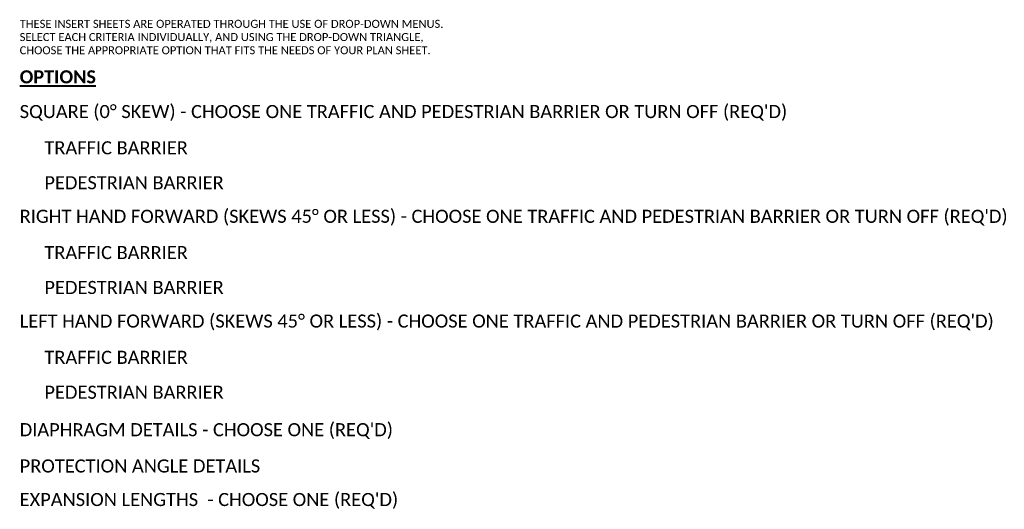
# Model space of a CAD drawing. Header units: metres. Extents: x -138 to 797, y -50 to 519.
# Tile 327 of 327: x 289 to 797, y 267 to 519. Entities that reach past the tile are written whole.
import ezdxf
from ezdxf.enums import TextEntityAlignment as Align

# ---------------------------------------------------------------- set-up
doc = ezdxf.new("R2010")
doc.units = ezdxf.units.M
doc.header["$MEASUREMENT"] = 0
for name, color, linetype, lineweight in [('B_ANNO_DIM', 7, 'Continuous', 18), ('B_ANNO_TEXT', 7, 'Continuous', 18), ('B_ANNO_TEXT_TITLE', 7, 'Continuous', 40)]:
    doc.layers.add(name, color=color, linetype=linetype, lineweight=lineweight)
doc.styles.add('Annotative', font='calibri.ttf', dxfattribs={"height": 0.0625})
doc.styles.get("Standard").update_dxf_attribs({"font": 'calibri.ttf'})
doc.styles.add('Title', font='calibrib.ttf', dxfattribs={"height": 0.125})

# ---------------------------------------------------------------- blocks, each defined once
blk = doc.blocks.new('INS_JTSS_ATGRSDWK+SF_BASE')
at = {"layer": 'B_ANNO_DIM', "lineweight": 30}
blk.add_attdef('DIM7', text='', height=1.5, rotation=90, dxfattribs=at).set_placement((10.2845, -92.1878), align=Align.MIDDLE_CENTER)
for tag, p in [('BAR1', (10.7294, -248.1165)), ('BAR3', (129.0984, -257.5272))]:
    blk.add_attdef(tag, text='', height=1.5, dxfattribs=at).set_placement(p, align=Align.TOP_LEFT)
at = {"layer": 'B_ANNO_DIM', "style": 'Annotative'}
for tag, p in [('BAR2', (96.1024, -274.8563)), ('BAR4', (122.9444, -296.1127))]:
    blk.add_attdef(tag, text='', height=1.5, dxfattribs=at).set_placement(p, align=Align.TOP_LEFT)
at = {"layer": 'B_ANNO_TEXT', "color": 7, "linetype": 'Continuous', "lineweight": 18, "insert": (402, 252), "char_height": 4.5, "width": 226.616686, "attachment_point": 1, "line_spacing_factor": 0.990002, "style": 'Annotative'}
blk.add_mtext('{\\H0.91667x;\\C256;THESE INSERT SHEETS ARE OPERATED THROUGH THE USE OF DROP-DOWN MENUS. SELECT EACH CRITERIA INDIVIDUALLY, AND USING THE DROP-DOWN TRIANGLE, CHOOSE THE APPROPRIATE OPTION THAT FITS THE NEEDS OF YOUR PLAN SHEET.}', dxfattribs=at)
at = {"layer": 'B_ANNO_TEXT', "char_height": 6.75, "attachment_point": 4, "line_spacing_factor": 0.8, "style": 'Annotative'}
for s, insert, width in [("SQUARE (0%%D SKEW) - CHOOSE ONE TRAFFIC AND PEDESTRIAN BARRIER OR TURN OFF (REQ'D) ", (402, 204), 419.458678), ("RIGHT HAND FORWARD (SKEWS 45%%D OR LESS) - CHOOSE ONE TRAFFIC AND PEDESTRIAN BARRIER OR TURN OFF (REQ'D) ", (402, 150), 549.9328), ("LEFT HAND FORWARD (SKEWS 45%%D OR LESS) - CHOOSE ONE TRAFFIC AND PEDESTRIAN BARRIER OR TURN OFF (REQ'D) ", (402, 96), 536.499806)]:
    blk.add_mtext(s, dxfattribs=dict(at, insert=insert, width=width))
at = {"layer": 'B_ANNO_TEXT', "style": 'Annotative'}
for tag, p in [('SS', (321.0554, -84.683)), ('BID#', (275.9705, -312.1489))]:
    blk.add_attdef(tag, p, '', height=1.5, dxfattribs=at)
at = {"layer": 'B_ANNO_TEXT_TITLE', "color": 7, "linetype": 'Continuous', "lineweight": 40, "insert": (402, 226), "char_height": 6.750027, "attachment_point": 1, "line_spacing_factor": 0.8, "style": 'Title'}
blk.add_mtext('{\\LOPTIONS}', dxfattribs=at)
blk = doc.blocks.new('*U2945')
at = {"layer": 'B_ANNO_TEXT', "insert": (402, 320.49), "char_height": 6.75, "width": 238.8442, "attachment_point": 4, "line_spacing_factor": 0.8, "style": 'Annotative'}
blk.add_mtext("EXPANSION LENGTHS  - CHOOSE ONE (REQ'D)", dxfattribs=at)
at = {"layer": 'B_ANNO_TEXT', "style": 'Annotative'}
for tag, p in [('JO1', (357.19, 85.33)), ('JO2', (357.19, 82.39)), ('JO3', (357.19, 79.39)), ('JO4', (357.19, 76.43)), ('JO5', (357.19, 73.44)), ('JO6', (357.19, 70.33)), ('JO7', (357.19, 67.48)), ('JO8', (357.19, 64.5)), ('JO9', (357.19, 61.53))]:
    blk.add_attdef(tag, text='', height=1.5, dxfattribs=at).set_placement(p, align=Align.CENTER)
blk = doc.blocks.new('*U2209')
at = {"layer": 'B_ANNO_TEXT', "insert": (402, 338.49), "char_height": 6.75, "width": 238.8442, "attachment_point": 4, "line_spacing_factor": 0.8, "style": 'Annotative'}
blk.add_mtext('PROTECTION ANGLE DETAILS', dxfattribs=at)
blk = doc.blocks.new('*U2239')
at = {"layer": 'B_ANNO_TEXT', "insert": (402, 356.4871), "char_height": 6.75, "width": 238.844181, "attachment_point": 4, "line_spacing_factor": 0.8, "style": 'Annotative'}
blk.add_mtext("DIAPHRAGM DETAILS - CHOOSE ONE (REQ'D)", dxfattribs=at)
blk = doc.blocks.new('*U860')
at = {"layer": 'B_ANNO_TEXT', "insert": (414.75, 186), "char_height": 6.75, "width": 419.4587, "attachment_point": 4, "line_spacing_factor": 0.8, "style": 'Annotative'}
blk.add_mtext('TRAFFIC BARRIER ', dxfattribs=at)
blk = doc.blocks.new('*U3788')
at = {"layer": 'B_ANNO_TEXT', "insert": (414.75, 168), "char_height": 6.75, "width": 419.4587, "attachment_point": 4, "line_spacing_factor": 0.8, "style": 'Annotative'}
blk.add_mtext('PEDESTRIAN BARRIER ', dxfattribs=at)
blk = doc.blocks.new('*U1304')
at = {"layer": 'B_ANNO_TEXT', "insert": (414.75, 132), "char_height": 6.75, "width": 419.4587, "attachment_point": 4, "line_spacing_factor": 0.8, "style": 'Annotative'}
blk.add_mtext('TRAFFIC BARRIER ', dxfattribs=at)
blk = doc.blocks.new('*U3174')
at = {"layer": 'B_ANNO_TEXT', "insert": (414.75, 114), "char_height": 6.75, "width": 419.4587, "attachment_point": 4, "line_spacing_factor": 0.8, "style": 'Annotative'}
blk.add_mtext('PEDESTRIAN BARRIER ', dxfattribs=at)
blk.add_mtext('PEDESTRIAN BARRIER ', dxfattribs=at)
blk = doc.blocks.new('*U1773')
at = {"layer": 'B_ANNO_TEXT', "insert": (414.7522, 78), "char_height": 6.75, "width": 419.458678, "attachment_point": 4, "line_spacing_factor": 0.8, "style": 'Annotative'}
blk.add_mtext('TRAFFIC BARRIER ', dxfattribs=at)
blk.add_mtext('TRAFFIC BARRIER ', dxfattribs=at)
blk = doc.blocks.new('*U2946')
at = {"layer": 'B_ANNO_TEXT', "insert": (414.7522, 60), "char_height": 6.75, "width": 419.458678, "attachment_point": 4, "line_spacing_factor": 0.8, "style": 'Annotative'}
blk.add_mtext('PEDESTRIAN BARRIER ', dxfattribs=at)
blk.add_mtext('PEDESTRIAN BARRIER ', dxfattribs=at)
at = {"layer": 'B_ANNO_TEXT', "style": 'Annotative'}
blk.add_attdef('DIM4', text='', height=1.5, dxfattribs=at).set_placement((77.0824, 152.5336), align=Align.MIDDLE_CENTER)

msp = doc.modelspace()

# ---------------------------------------------------------------- block references
msp.add_blockref('INS_JTSS_ATGRSDWK+SF_BASE', (-112.83, 266.84))

# ---------------------------------------------------------------- next in the draw order: block references
for name, p in [('*U860', (-112.83, 266.84)), ('*U3788', (-112.83, 266.84)), ('*U1304', (-112.83, 266.84)), ('*U3174', (-112.83, 266.84)), ('*U2209', (-112.83, -49.65)), ('*U2945', (-112.83, -49.65))]:
    msp.add_blockref(name, p)

# ---------------------------------------------------------------- next in the draw order: block references
msp.add_blockref('*U2239', (-112.83, -49.65))

# ---------------------------------------------------------------- next in the draw order: block references
msp.add_blockref('*U1773', (-112.83, 266.84))

# ---------------------------------------------------------------- next in the draw order: block references
msp.add_blockref('*U2946', (-112.83, 266.84))

doc.saveas('drawing.dxf')
